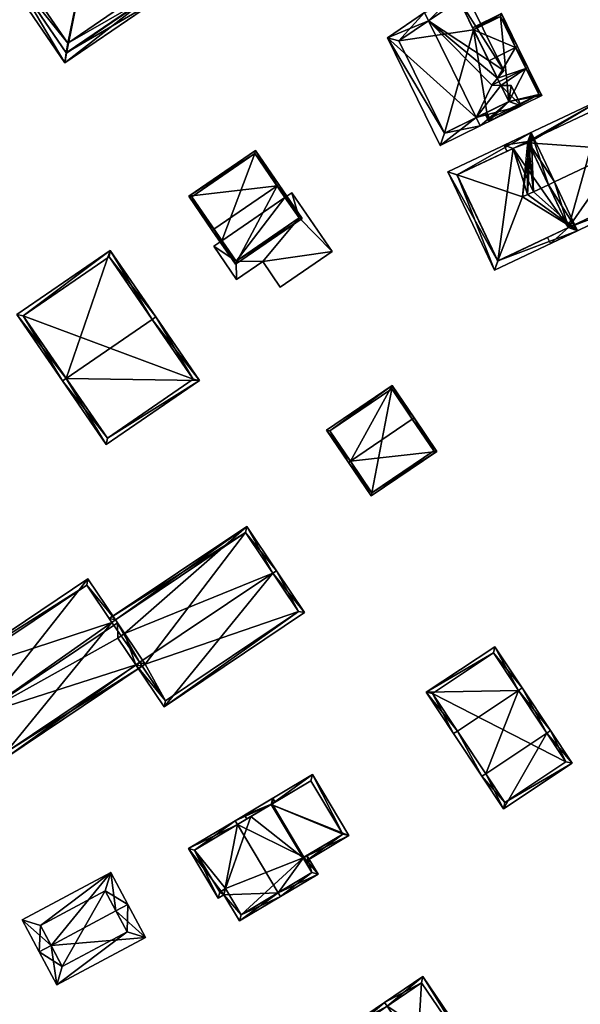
# Model space of a CAD drawing. Header units: inches. Extents: x 2685601 to 2690022, y 1235992 to 1239010.
# Tile 286 of 390: x 2688771 to 2688833, y 1237759 to 1237868. Entities that reach past the tile are written whole.
import ezdxf

# ---------------------------------------------------------------- set-up
doc = ezdxf.new("R2010")
doc.units = ezdxf.units.IN
doc.header["$MEASUREMENT"] = 0
doc.layers.add('Gebaeude Einzelhaus', color=10, linetype='Continuous')

msp = doc.modelspace()

# ---------------------------------------------------------------- meshes
at = {"layer": 'Gebaeude Einzelhaus'}
mesh = msp.add_polyface(dxfattribs=at)
corners = [(2688769.658, 1237872.883, 456.004), (2688775.55, 1237862.941, 455.355), (2688775.709, 1237864.037, 456.004), (2688768.578, 1237873.133, 455.356), (2688775.863, 1237865.104, 456.635), (2688770.706, 1237872.64, 456.635), (2688778.99, 1237880.258, 455.356), (2688778.832, 1237879.161, 456.004), (2688778.678, 1237878.095, 456.635), (2688785.964, 1237870.066, 455.355), (2688784.883, 1237870.316, 456.005), (2688783.835, 1237870.559, 456.635), (2688777.27, 1237871.675, 460.759), (2688777.199, 1237871.628, 460.759), (2688769.62, 1237872.938, 455.951), (2688784.921, 1237870.261, 455.952), (2688775.745, 1237863.984, 455.952), (2688778.795, 1237879.215, 455.952), (2688784.921, 1237870.261, 444.201), (2688778.795, 1237879.215, 444.201), (2688769.62, 1237872.938, 444.201), (2688775.745, 1237863.984, 444.201)]
mesh.append_faces([[corners[k] for k in face] for face in [(17, 14, 6), (7, 17, 6), (10, 7, 6), (15, 10, 9), (9, 10, 6), (2, 16, 1), (0, 2, 1), (1, 16, 15), (1, 15, 9), (14, 0, 3), (6, 14, 3), (3, 0, 1), (4, 12, 13), (12, 8, 13), (5, 4, 13), (8, 5, 13), (11, 12, 4), (12, 11, 8), (9, 7, 10), (10, 7, 11), (11, 7, 8), (9, 6, 7), (2, 10, 4), (4, 10, 11), (1, 9, 2), (2, 9, 10), (7, 0, 8), (8, 0, 5), (7, 6, 0), (0, 6, 3), (0, 4, 5), (0, 2, 4), (3, 1, 0), (0, 1, 2)]], dxfattribs={"color": 13})
mesh.append_faces([[corners[k] for k in face] for face in [(19, 21, 20), (18, 21, 19), (15, 21, 18), (16, 21, 15), (2, 21, 16), (20, 21, 0), (0, 21, 2), (14, 20, 0), (19, 20, 14), (17, 19, 14), (7, 19, 17), (18, 19, 10), (10, 19, 7), (15, 18, 10)]], dxfattribs={"color": 41})
mesh = msp.add_polyface(dxfattribs=at)
corners = [(2688815.882, 1237867.588, 457.919), (2688815.436, 1237868.493, 457.919), (2688811.309, 1237865.685, 455.895), (2688821.168, 1237856.846, 457.919), (2688817.173, 1237853.766, 455.895), (2688821.609, 1237855.949, 457.919), (2688824.215, 1237862.055, 455.895), (2688819.64, 1237871.354, 455.895), (2688823.52, 1237861.205, 456.297), (2688822.901, 1237860.449, 456.654), (2688826.126, 1237858.171, 455.895), (2688823.905, 1237860.422, 456.297), (2688825.033, 1237860.393, 455.895), (2688824.788, 1237858.628, 456.297), (2688819.251, 1237869.88, 456.297), (2688812.59, 1237865.348, 456.305), (2688817.629, 1237855.105, 456.304), (2688822.328, 1237857.417, 454.766), (2688817.629, 1237855.105, 446.14), (2688822.328, 1237857.417, 446.14), (2688824.788, 1237858.628, 454.766), (2688822.559, 1237863.157, 454.38), (2688820.873, 1237866.584, 452.955), (2688819.251, 1237869.88, 446.14), (2688820.873, 1237866.584, 446.14), (2688812.59, 1237865.348, 446.14), (2688824.788, 1237858.628, 446.14)]
mesh.append_faces([[corners[k] for k in face] for face in [(2, 16, 4), (4, 16, 5), (5, 16, 3), (0, 15, 1), (1, 15, 2), (2, 15, 16), (14, 6, 8), (14, 7, 6), (14, 1, 7), (14, 0, 1), (5, 13, 10), (10, 13, 12), (12, 13, 11), (5, 3, 13), (11, 10, 12), (9, 3, 11), (11, 3, 10), (10, 3, 5), (8, 0, 9), (9, 0, 3), (0, 7, 1), (8, 6, 0), (0, 6, 7), (3, 4, 5), (0, 2, 3), (3, 2, 4), (0, 1, 2)]], dxfattribs={"color": 13})
mesh.append_faces([[corners[k] for k in face] for face in [(19, 24, 26), (24, 25, 23), (19, 18, 24), (24, 18, 25), (16, 25, 18), (16, 15, 25), (0, 14, 15), (15, 14, 25), (25, 14, 23), (23, 22, 24), (23, 14, 22), (22, 14, 21), (21, 14, 8), (11, 13, 20), (13, 17, 20), (17, 18, 19), (17, 16, 18), (13, 3, 17), (17, 3, 16)]], dxfattribs={"color": 41})
mesh = msp.add_polyface(dxfattribs=at)
corners = [(2688820.873, 1237866.584, 452.955), (2688823.951, 1237868.378, 452.862), (2688820.762, 1237866.809, 452.862), (2688825.524, 1237864.615, 454.38), (2688825.749, 1237864.726, 454.38), (2688822.559, 1237863.157, 454.38), (2688826.888, 1237862.41, 456.654), (2688823.52, 1237861.205, 456.297), (2688826.664, 1237862.3, 456.654), (2688822.901, 1237860.449, 456.654), (2688824.788, 1237858.628, 454.766), (2688822.545, 1237856.409, 454), (2688828.419, 1237859.299, 454), (2688822.328, 1237857.417, 454.766), (2688822.103, 1237857.306, 454.766), (2688823.905, 1237860.422, 456.297), (2688822.659, 1237856.744, 454.192), (2688828.084, 1237859.413, 454.192), (2688823.838, 1237868.043, 452.955), (2688828.084, 1237859.413, 446.14), (2688823.838, 1237868.043, 446.14), (2688820.873, 1237866.584, 446.14), (2688822.328, 1237857.417, 446.14), (2688822.659, 1237856.744, 446.14), (2688824.788, 1237858.628, 446.14)]
mesh.append_faces([[corners[k] for k in face] for face in [(4, 18, 1), (1, 18, 2), (2, 18, 0), (4, 3, 18), (6, 3, 4), (6, 8, 3), (11, 17, 12), (12, 17, 6), (6, 17, 8), (11, 16, 17), (11, 14, 16), (16, 14, 13), (10, 8, 15), (15, 8, 9), (10, 12, 8), (8, 12, 6), (14, 11, 13), (13, 11, 10), (10, 11, 12), (8, 7, 9), (6, 3, 8), (8, 3, 7), (7, 3, 5), (6, 4, 3), (3, 0, 5), (4, 1, 3), (3, 1, 0), (0, 1, 2)]], dxfattribs={"color": 13})
mesh.append_faces([[corners[k] for k in face] for face in [(19, 24, 20), (20, 24, 21), (19, 23, 24), (24, 23, 22), (17, 16, 19), (19, 16, 23), (23, 16, 22), (22, 16, 13), (20, 21, 18), (18, 21, 0), (3, 20, 18), (3, 19, 20), (8, 17, 3), (3, 17, 19)]], dxfattribs={"color": 41})
mesh = msp.add_polyface(dxfattribs=at)
corners = [(2688831.409, 1237844.654, 458.297), (2688829.401, 1237842.876, 457.665), (2688840.676, 1237848.201, 457.665), (2688829.081, 1237843.554, 458.297), (2688837.433, 1237853.311, 462.723), (2688838.111, 1237853.631, 462.723), (2688829.843, 1237849.726, 462.723), (2688829.166, 1237849.403, 462.72), (2688829.841, 1237849.726, 462.723), (2688829.164, 1237849.406, 462.723), (2688826.895, 1237854.209, 458.291), (2688835.521, 1237859.114, 457.665), (2688824.246, 1237853.788, 457.665), (2688826.964, 1237854.062, 458.427), (2688825.245, 1237853.43, 458.291), (2688824.567, 1237853.11, 458.291), (2688827.514, 1237848.626, 462.723), (2688826.836, 1237848.306, 462.723), (2688839.678, 1237848.559, 458.297), (2688835.164, 1237858.115, 458.291), (2688839.678, 1237848.559, 445.123), (2688835.164, 1237858.115, 445.123), (2688826.895, 1237854.209, 445.123), (2688827.514, 1237848.626, 451.671), (2688827.514, 1237848.626, 445.123), (2688825.245, 1237853.43, 445.123), (2688831.409, 1237844.654, 445.123)]
mesh.append_faces([[corners[k] for k in face] for face in [(14, 16, 17), (12, 14, 15), (11, 10, 12), (12, 10, 14), (5, 19, 11), (11, 19, 10), (5, 4, 19), (2, 18, 5), (5, 18, 4), (2, 0, 18), (2, 1, 0), (0, 1, 3), (13, 6, 4), (13, 8, 6), (13, 9, 8), (13, 16, 9), (13, 14, 16), (16, 14, 17), (10, 12, 14), (14, 12, 15), (13, 11, 10), (11, 13, 4), (5, 11, 4), (10, 11, 12), (7, 8, 9), (0, 6, 7), (7, 6, 8), (0, 4, 6), (0, 2, 4), (4, 2, 5), (3, 1, 0), (0, 1, 2)]], dxfattribs={"color": 13})
mesh.append_faces([[corners[k] for k in face] for face in [(20, 26, 21), (21, 26, 22), (0, 20, 18), (0, 26, 20), (24, 23, 25), (23, 16, 14), (19, 21, 10), (10, 21, 22), (19, 20, 21), (4, 18, 19), (19, 18, 20)]], dxfattribs={"color": 41})
mesh = msp.add_polyface(dxfattribs=at)
corners = [(2688829.164, 1237849.406, 462.723), (2688829.841, 1237849.726, 462.723), (2688827.253, 1237855.208, 458.298), (2688819.047, 1237850.503, 458.845), (2688818.026, 1237850.85, 458.298), (2688826.283, 1237848.044, 462.723), (2688826.836, 1237848.306, 462.723), (2688827.514, 1237848.626, 462.723), (2688823.181, 1237839.938, 458.298), (2688823.568, 1237840.95, 458.85), (2688832.408, 1237844.296, 458.298), (2688829.843, 1237849.726, 462.723), (2688826.895, 1237854.209, 458.846), (2688819.025, 1237850.493, 458.828), (2688823.539, 1237840.936, 458.828), (2688831.409, 1237844.654, 458.851), (2688829.166, 1237849.403, 462.72), (2688827.514, 1237848.626, 451.671), (2688826.283, 1237848.044, 445.123), (2688827.514, 1237848.626, 445.123), (2688826.964, 1237854.062, 458.427), (2688826.895, 1237854.209, 458.291), (2688826.895, 1237854.209, 445.123), (2688825.245, 1237853.43, 445.123), (2688819.025, 1237850.493, 445.123), (2688823.539, 1237840.936, 445.123), (2688831.409, 1237844.654, 458.297), (2688831.409, 1237844.654, 445.123)]
mesh.append_faces([[corners[k] for k in face] for face in [(11, 16, 1), (1, 16, 0), (10, 15, 11), (11, 15, 16), (8, 9, 10), (10, 9, 15), (4, 14, 8), (8, 14, 9), (3, 13, 4), (4, 13, 14), (2, 3, 4), (1, 12, 2), (2, 12, 3), (1, 0, 12), (0, 11, 1), (8, 10, 9), (9, 10, 5), (5, 10, 6), (6, 10, 7), (7, 10, 0), (0, 10, 11), (3, 9, 5), (3, 8, 9), (3, 4, 8), (0, 2, 7), (7, 2, 6), (6, 2, 5), (5, 2, 3), (3, 2, 4), (0, 1, 2)]], dxfattribs={"color": 13})
mesh.append_faces([[corners[k] for k in face] for face in [(25, 23, 27), (27, 23, 22), (25, 24, 23), (16, 15, 26), (14, 26, 9), (9, 26, 15), (14, 25, 26), (26, 25, 27), (14, 13, 25), (25, 13, 24), (21, 3, 12), (21, 13, 3), (21, 23, 13), (13, 23, 24), (21, 22, 23), (12, 20, 21), (12, 0, 20), (5, 12, 6), (6, 12, 7), (7, 12, 0), (18, 17, 19), (17, 6, 7), (18, 5, 17), (17, 5, 6)]], dxfattribs={"color": 41})
mesh = msp.add_polyface(dxfattribs=at)
corners = [(2688792.083, 1237844.488, 458.629), (2688789.283, 1237848.133, 453.952), (2688791.876, 1237844.346, 458.629), (2688799.071, 1237849.277, 458.629), (2688796.683, 1237853.204, 453.952), (2688799.278, 1237849.419, 458.629), (2688801.86, 1237845.651, 453.952), (2688794.459, 1237840.579, 453.952), (2688796.618, 1237852.856, 454.207), (2688789.63, 1237848.068, 454.207), (2688794.524, 1237840.926, 454.208), (2688801.513, 1237845.716, 454.208), (2688799.955, 1237847.988, 448.372), (2688796.618, 1237852.856, 442.632), (2688801.513, 1237845.716, 448.372), (2688799.955, 1237847.988, 442.632), (2688789.63, 1237848.068, 442.632), (2688792.967, 1237843.199, 448.372), (2688792.967, 1237843.199, 442.632), (2688794.524, 1237840.926, 448.372), (2688801.513, 1237845.716, 442.632), (2688794.524, 1237840.926, 442.632)]
mesh.append_faces([[corners[k] for k in face] for face in [(3, 8, 5), (11, 3, 5), (6, 10, 11), (6, 11, 5), (7, 10, 6), (0, 10, 2), (9, 0, 2), (2, 10, 7), (8, 9, 1), (1, 9, 2), (5, 8, 4), (4, 8, 1), (7, 0, 2), (7, 3, 0), (7, 6, 3), (3, 6, 5), (4, 3, 5), (4, 1, 3), (3, 1, 0), (0, 1, 2)]], dxfattribs={"color": 13})
mesh.append_faces([[corners[k] for k in face] for face in [(15, 18, 13), (13, 18, 16), (15, 21, 18), (15, 20, 21), (11, 10, 14), (14, 10, 19), (10, 17, 19), (17, 16, 18), (10, 9, 17), (17, 9, 16), (10, 0, 9), (9, 8, 16), (16, 8, 13), (13, 12, 15), (12, 11, 14), (13, 8, 12), (12, 8, 11), (11, 8, 3)]], dxfattribs={"color": 41})
mesh = msp.add_polyface(dxfattribs=at)
corners = [(2688794.524, 1237840.926, 448.372), (2688794.585, 1237838.91, 448.372), (2688797.481, 1237840.895, 448.372), (2688792.068, 1237842.583, 448.372), (2688805.17, 1237841.996, 448.372), (2688799.424, 1237838.059, 448.372), (2688801.513, 1237845.716, 448.372), (2688800.709, 1237848.505, 448.372), (2688799.955, 1237847.988, 448.372), (2688792.967, 1237843.199, 448.372), (2688805.17, 1237841.996, 442.632), (2688799.424, 1237838.059, 442.632), (2688800.709, 1237848.505, 442.632), (2688799.955, 1237847.988, 442.632), (2688792.068, 1237842.583, 442.632), (2688792.967, 1237843.199, 442.632), (2688794.585, 1237838.91, 442.632), (2688797.481, 1237840.895, 442.632), (2688794.524, 1237840.926, 442.632), (2688801.513, 1237845.716, 442.632)]
mesh.append_faces([[corners[k] for k in face] for face in [(3, 0, 9), (6, 7, 8), (6, 4, 7), (0, 2, 6), (6, 2, 4), (4, 2, 5), (3, 1, 0), (0, 1, 2)]], dxfattribs={"color": 13})
mesh.append_faces([[corners[k] for k in face] for face in [(17, 10, 11), (17, 19, 10), (10, 19, 12), (12, 19, 13), (14, 18, 16), (16, 18, 17), (17, 18, 19), (14, 15, 18), (5, 2, 11), (11, 2, 17), (2, 1, 17), (17, 1, 16), (1, 3, 16), (16, 3, 14), (14, 9, 15), (14, 3, 9), (8, 7, 13), (13, 7, 12), (7, 4, 12), (12, 4, 10), (4, 5, 10), (10, 5, 11)]], dxfattribs={"color": 41})
mesh = msp.add_polyface(dxfattribs=at)
corners = [(2688775.697, 1237827.928, 455.595), (2688780.576, 1237842.119, 451.171), (2688770.226, 1237835.009, 451.171), (2688785.224, 1237834.472, 455.595), (2688785.635, 1237834.755, 455.595), (2688775.285, 1237827.645, 455.595), (2688790.485, 1237827.696, 451.677), (2688780.134, 1237820.585, 451.677), (2688780.448, 1237841.424, 451.419), (2688789.79, 1237827.825, 451.906), (2688770.921, 1237834.88, 451.419), (2688780.263, 1237821.28, 451.906), (2688789.79, 1237827.825, 440.721), (2688780.448, 1237841.424, 440.721), (2688770.921, 1237834.88, 440.721), (2688780.263, 1237821.28, 440.721)]
mesh.append_faces([[corners[k] for k in face] for face in [(6, 11, 9), (7, 11, 6), (0, 11, 5), (10, 0, 5), (5, 11, 7), (2, 10, 5), (8, 10, 1), (1, 10, 2), (3, 8, 4), (9, 3, 4), (6, 9, 4), (4, 8, 1), (7, 0, 5), (7, 6, 0), (0, 6, 3), (3, 6, 4), (0, 2, 5), (4, 1, 3), (3, 1, 0), (0, 1, 2)]], dxfattribs={"color": 13})
mesh.append_faces([[corners[k] for k in face] for face in [(12, 15, 14), (12, 14, 13), (11, 15, 12), (11, 12, 9), (14, 15, 0), (0, 15, 11), (10, 14, 0), (13, 14, 10), (8, 13, 10), (12, 13, 3), (3, 13, 8), (9, 12, 3)]], dxfattribs={"color": 41})
mesh = msp.add_polyface(dxfattribs=at)
corners = [(2688814.073, 1237823.401, 456.765), (2688816.8, 1237819.828, 451.077), (2688814.28, 1237823.541, 456.765), (2688807.214, 1237818.747, 456.765), (2688809.526, 1237814.893, 451.077), (2688807.006, 1237818.606, 456.765), (2688811.85, 1237827.123, 451.077), (2688804.576, 1237822.188, 451.077), (2688809.593, 1237815.24, 451.393), (2688804.924, 1237822.121, 451.407), (2688816.453, 1237819.894, 451.393), (2688811.784, 1237826.775, 451.407), (2688811.784, 1237826.775, 440.992), (2688816.453, 1237819.894, 440.992), (2688804.924, 1237822.121, 440.992), (2688809.593, 1237815.24, 440.992)]
mesh.append_faces([[corners[k] for k in face] for face in [(11, 9, 6), (6, 9, 7), (0, 11, 2), (10, 0, 2), (2, 11, 6), (1, 8, 10), (1, 10, 2), (4, 8, 1), (3, 8, 5), (9, 3, 5), (7, 9, 5), (5, 8, 4), (3, 7, 5), (2, 6, 0), (0, 6, 3), (3, 6, 7), (4, 3, 5), (4, 1, 3), (3, 1, 0), (0, 1, 2)]], dxfattribs={"color": 13})
mesh.append_faces([[corners[k] for k in face] for face in [(12, 15, 14), (13, 15, 12), (10, 15, 13), (8, 15, 10), (14, 15, 8), (3, 14, 8), (9, 14, 3), (12, 14, 9), (11, 12, 9), (0, 12, 11), (13, 12, 10), (10, 12, 0)]], dxfattribs={"color": 41})
mesh = msp.add_polyface(dxfattribs=at)
corners = [(2688783.434, 1237796.141, 451.879), (2688784.13, 1237796, 451.614), (2688783.851, 1237796.415, 451.876), (2688768.9, 1237785.774, 451.614), (2688766.225, 1237790.655, 454.52), (2688781.427, 1237799.13, 453.766), (2688781.371, 1237800.825, 454.52), (2688782.173, 1237799.631, 453.766), (2688765.81, 1237790.376, 454.52), (2688778.103, 1237805.694, 451.614), (2688762.541, 1237795.245, 451.614), (2688781.155, 1237801.146, 454.328), (2688769.036, 1237786.468, 451.876), (2688777.966, 1237805, 451.862), (2688780.741, 1237800.868, 454.328), (2688763.235, 1237795.109, 451.862), (2688798.595, 1237806.321, 455.533), (2688786.558, 1237791.489, 452.624), (2688802.134, 1237801.948, 452.625), (2688783.434, 1237796.141, 455.533), (2688799.01, 1237806.6, 455.533), (2688781.155, 1237801.146, 452.87), (2688795.708, 1237811.519, 452.625), (2688780.463, 1237801.283, 452.625), (2688780.741, 1237800.868, 452.87), (2688795.571, 1237810.825, 452.87), (2688783.851, 1237796.415, 455.53), (2688786.694, 1237792.183, 452.884), (2688801.44, 1237802.084, 452.884), (2688781.155, 1237801.146, 438.016), (2688780.741, 1237800.868, 438.016), (2688777.966, 1237805, 438.016), (2688763.235, 1237795.109, 438.016), (2688769.036, 1237786.468, 438.016), (2688783.851, 1237796.415, 438.016), (2688784.13, 1237796, 438.016), (2688784.461, 1237796.223, 438.016), (2688786.694, 1237792.183, 438.016), (2688801.44, 1237802.084, 438.016), (2688795.571, 1237810.825, 438.016)]
mesh.append_faces([[corners[k] for k in face] for face in [(17, 28, 18), (18, 28, 20), (20, 28, 16), (19, 27, 17), (17, 27, 28), (19, 26, 27), (23, 21, 24), (20, 25, 22), (22, 25, 23), (23, 25, 21), (20, 16, 25), (16, 7, 19), (19, 7, 5), (21, 23, 24), (20, 22, 16), (16, 22, 7), (7, 22, 21), (21, 22, 23), (16, 18, 20), (19, 17, 16), (16, 17, 18), (4, 12, 8), (15, 4, 8), (13, 15, 10), (10, 15, 8), (9, 13, 10), (14, 13, 11), (11, 13, 9), (12, 2, 1), (8, 12, 3), (3, 12, 1), (11, 4, 6), (4, 10, 8), (11, 9, 4), (4, 9, 10), (3, 4, 8), (4, 5, 6), (6, 5, 7), (3, 0, 4), (4, 0, 5), (3, 1, 0), (0, 1, 2)]], dxfattribs={"color": 13})
mesh.append_faces([[corners[k] for k in face] for face in [(35, 36, 37), (37, 36, 38), (38, 36, 39), (39, 36, 29), (25, 39, 21), (21, 39, 29), (25, 38, 39), (16, 28, 25), (25, 28, 38), (28, 37, 38), (28, 27, 37), (26, 1, 27), (27, 1, 37), (37, 1, 35), (26, 2, 1), (19, 0, 26), (26, 0, 2), (19, 5, 0), (34, 36, 35), (34, 29, 36), (34, 30, 29), (30, 32, 31), (34, 33, 30), (30, 33, 32), (7, 21, 6), (6, 21, 11), (2, 34, 1), (1, 34, 35), (12, 34, 2), (12, 33, 34), (4, 15, 12), (12, 15, 33), (33, 15, 32), (15, 13, 32), (32, 13, 31), (24, 13, 14), (24, 30, 13), (13, 30, 31), (21, 14, 11), (21, 24, 14), (21, 29, 24), (24, 29, 30)]], dxfattribs={"color": 41})
mesh = msp.add_polyface(dxfattribs=at)
corners = [(2688828.991, 1237788.585, 449.302), (2688831.803, 1237785.257, 448.215), (2688829.407, 1237788.862, 449.302), (2688824.194, 1237780.2, 448.215), (2688822.214, 1237784.082, 449.302), (2688821.798, 1237783.805, 449.302), (2688826.261, 1237793.596, 451.831), (2688825.844, 1237793.319, 451.831), (2688819.067, 1237788.815, 451.831), (2688818.651, 1237788.539, 451.831), (2688823.221, 1237798.17, 449.176), (2688815.611, 1237793.111, 449.176), (2688831.11, 1237785.397, 448.341), (2688824.334, 1237780.893, 448.34), (2688823.081, 1237797.477, 449.418), (2688816.304, 1237792.971, 449.418), (2688831.11, 1237785.397, 439.643), (2688823.081, 1237797.477, 439.643), (2688816.304, 1237792.971, 439.643), (2688824.334, 1237780.893, 439.643)]
mesh.append_faces([[corners[k] for k in face] for face in [(4, 13, 5), (8, 4, 5), (5, 13, 3), (15, 8, 9), (9, 8, 5), (14, 15, 11), (11, 15, 9), (10, 14, 11), (7, 14, 6), (0, 7, 6), (6, 14, 10), (12, 0, 2), (2, 0, 6), (1, 13, 12), (3, 13, 1), (1, 12, 2), (7, 11, 8), (8, 11, 9), (6, 10, 7), (7, 10, 11), (4, 8, 5), (5, 8, 9), (2, 7, 0), (0, 7, 4), (4, 7, 8), (2, 6, 7), (3, 4, 5), (3, 0, 4), (3, 1, 0), (0, 1, 2)]], dxfattribs={"color": 13})
mesh.append_faces([[corners[k] for k in face] for face in [(16, 19, 18), (16, 18, 17), (13, 19, 16), (13, 16, 12), (18, 19, 4), (4, 19, 13), (8, 18, 4), (15, 18, 8), (17, 18, 14), (14, 18, 15), (7, 17, 14), (16, 17, 0), (0, 17, 7), (12, 16, 0)]], dxfattribs={"color": 41})
mesh = msp.add_polyface(dxfattribs=at)
corners = [(2688798.428, 1237780.679, 447.094), (2688807.04, 1237777.225, 445.716), (2688802.993, 1237783.993, 445.716), (2688801.961, 1237774.77, 447.094), (2688802.217, 1237774.341, 447.094), (2688795.474, 1237779.495, 447.865), (2688795.731, 1237779.066, 447.865), (2688798.52, 1237780.734, 447.068), (2688806.354, 1237777.398, 445.839), (2688802.82, 1237783.306, 445.839), (2688802.055, 1237774.827, 447.067), (2688802.82, 1237783.306, 439.007), (2688806.354, 1237777.398, 439.007), (2688798.428, 1237780.679, 439.007), (2688801.961, 1237774.77, 439.007)]
mesh.append_faces([[corners[k] for k in face] for face in [(8, 4, 10), (10, 4, 3), (8, 1, 4), (7, 2, 9), (9, 2, 8), (8, 2, 1), (0, 5, 7), (7, 5, 2), (0, 6, 5), (0, 5, 6), (0, 2, 5), (4, 1, 3), (3, 1, 0), (0, 1, 2)]], dxfattribs={"color": 13})
mesh.append_faces([[corners[k] for k in face] for face in [(12, 13, 11), (12, 14, 13), (14, 10, 3), (12, 8, 14), (14, 8, 10), (7, 13, 0), (7, 9, 13), (13, 9, 11), (9, 8, 11), (11, 8, 12)]], dxfattribs={"color": 41})
mesh = msp.add_polyface(dxfattribs=at)
corners = [(2688793.19, 1237770.66, 446.856), (2688789.25, 1237775.774, 446.474), (2688792.54, 1237770.271, 446.474), (2688794.675, 1237778.435, 449.509), (2688794.419, 1237778.864, 449.509), (2688799.188, 1237770.888, 449.509), (2688794.926, 1237767.756, 446.855), (2688799.445, 1237770.458, 449.509), (2688802.055, 1237774.827, 447.067), (2688803.628, 1237772.959, 446.854), (2688802.391, 1237775.028, 446.854), (2688798.52, 1237780.734, 447.068), (2688798.6, 1237781.365, 446.854), (2688798.857, 1237780.936, 446.854), (2688802.941, 1237773.131, 447.127), (2688798.428, 1237780.679, 447.126), (2688789.936, 1237775.601, 446.726), (2688792.713, 1237770.958, 446.727), (2688793.363, 1237771.346, 447.108), (2688795.099, 1237768.443, 447.108), (2688801.961, 1237774.77, 447.094), (2688802.941, 1237773.131, 439.007), (2688801.961, 1237774.77, 439.007), (2688798.428, 1237780.679, 447.094), (2688796.16, 1237779.323, 439.007), (2688798.428, 1237780.679, 439.007), (2688789.936, 1237775.601, 439.007), (2688792.713, 1237770.958, 439.007), (2688793.363, 1237771.346, 439.007), (2688795.099, 1237768.443, 439.007)]
mesh.append_faces([[corners[k] for k in face] for face in [(0, 19, 6), (6, 19, 7), (7, 19, 5), (0, 18, 19), (2, 17, 0), (0, 17, 18), (4, 16, 1), (1, 16, 2), (2, 16, 17), (4, 3, 16), (11, 12, 13), (8, 15, 11), (11, 15, 12), (12, 15, 4), (4, 15, 3), (7, 14, 9), (9, 14, 10), (10, 14, 8), (8, 14, 15), (7, 5, 14), (3, 11, 4), (4, 11, 12), (12, 11, 13), (5, 8, 3), (3, 8, 11), (7, 9, 5), (5, 9, 8), (8, 9, 10), (5, 6, 7), (3, 0, 5), (5, 0, 6), (4, 1, 3), (3, 1, 0), (0, 1, 2)]], dxfattribs={"color": 13})
mesh.append_faces([[corners[k] for k in face] for face in [(22, 24, 25), (22, 28, 24), (24, 28, 26), (26, 28, 27), (21, 29, 22), (22, 29, 28), (14, 19, 21), (21, 19, 29), (14, 5, 19), (19, 18, 29), (29, 18, 28), (18, 17, 28), (28, 17, 27), (17, 16, 27), (27, 16, 26), (16, 24, 26), (24, 23, 25), (16, 3, 24), (24, 3, 23), (23, 3, 15), (15, 20, 23), (20, 21, 22), (15, 14, 20), (20, 14, 21)]], dxfattribs={"color": 41})
mesh = msp.add_polyface(dxfattribs=at)
corners = [(2688774.023, 1237765.025, 447.865), (2688774.649, 1237760.674, 445.336), (2688784.479, 1237765.931, 445.336), (2688772.7, 1237764.318, 447.865), (2688781.208, 1237768.868, 447.865), (2688782.53, 1237769.575, 447.865), (2688780.631, 1237773.126, 445.336), (2688770.801, 1237767.869, 445.336), (2688775.264, 1237762.704, 446.254), (2688772.831, 1237767.254, 446.278), (2688782.449, 1237766.546, 446.254), (2688780.016, 1237771.096, 446.278), (2688780.016, 1237771.096, 438.392), (2688782.449, 1237766.546, 438.392), (2688772.831, 1237767.254, 438.392), (2688775.264, 1237762.704, 438.392)]
mesh.append_faces([[corners[k] for k in face] for face in [(11, 9, 6), (6, 9, 7), (4, 11, 5), (10, 4, 5), (5, 11, 6), (2, 10, 5), (1, 8, 10), (1, 10, 2), (0, 8, 3), (9, 0, 3), (7, 9, 3), (3, 8, 1), (0, 7, 3), (5, 6, 4), (4, 6, 0), (0, 6, 7), (0, 2, 4), (4, 2, 5), (3, 1, 0), (0, 1, 2)]], dxfattribs={"color": 13})
mesh.append_faces([[corners[k] for k in face] for face in [(12, 15, 14), (13, 15, 12), (10, 15, 13), (8, 15, 10), (14, 15, 8), (0, 14, 8), (9, 14, 0), (12, 14, 9), (11, 12, 9), (4, 12, 11), (13, 12, 10), (10, 12, 4)]], dxfattribs={"color": 41})
mesh = msp.add_polyface(dxfattribs=at)
corners = [(2688811.276, 1237758.295, 450.804), (2688822.47, 1237750.918, 446.252), (2688815.239, 1237761.586, 446.252), (2688817.944, 1237748.455, 450.804), (2688818.225, 1237748.041, 450.804), (2688810.995, 1237758.709, 450.804), (2688806.856, 1237755.904, 446.252), (2688814.086, 1237745.236, 446.252), (2688821.775, 1237751.051, 446.696), (2688814.22, 1237745.931, 446.708), (2688815.105, 1237760.891, 446.697), (2688807.551, 1237755.77, 446.707), (2688815.105, 1237760.891, 440.017), (2688821.775, 1237751.051, 440.017), (2688807.551, 1237755.77, 440.017), (2688814.22, 1237745.931, 440.017)]
mesh.append_faces([[corners[k] for k in face] for face in [(11, 9, 7), (6, 11, 7), (0, 11, 5), (10, 0, 5), (5, 11, 6), (8, 10, 2), (2, 10, 5), (1, 8, 2), (9, 3, 4), (4, 3, 8), (7, 9, 4), (4, 8, 1), (3, 7, 4), (5, 6, 0), (0, 6, 3), (3, 6, 7), (0, 2, 5), (4, 1, 3), (3, 1, 0), (0, 1, 2)]], dxfattribs={"color": 13})
mesh.append_faces([[corners[k] for k in face] for face in [(12, 15, 14), (13, 15, 12), (9, 15, 3), (8, 15, 13), (3, 15, 8), (14, 15, 11), (11, 15, 9), (0, 14, 11), (12, 14, 10), (10, 14, 0), (13, 12, 8), (8, 12, 10)]], dxfattribs={"color": 41})

doc.saveas('drawing.dxf')
